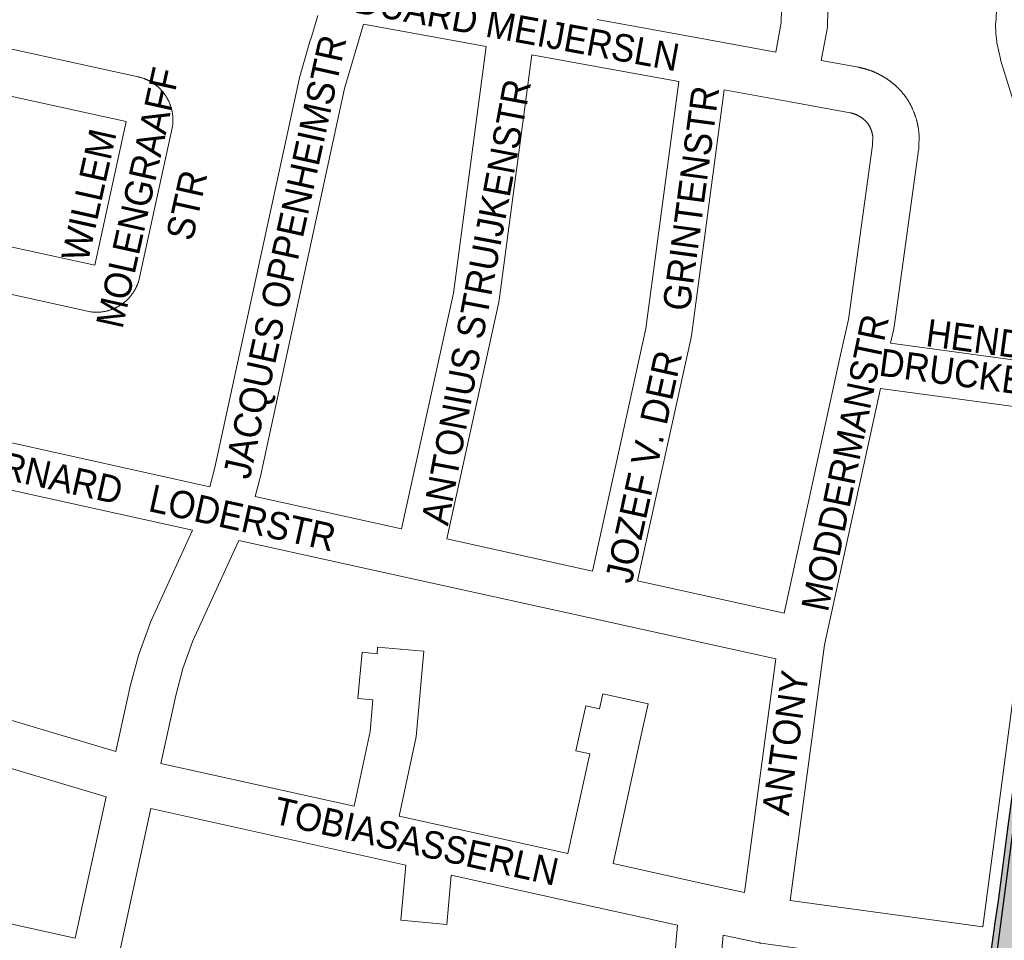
# Paper-space layout 'Layout1' of a CAD drawing. Header units: metres. Extents: x 123097 to 144122, y 392739 to 407589.
# Tile 258 of 510: x 131886 to 132163, y 397624 to 397883. Entities that reach past the tile are written whole.
import ezdxf
from ezdxf.enums import TextEntityAlignment as Align

# ---------------------------------------------------------------- set-up
doc = ezdxf.new("R2010")
doc.units = ezdxf.units.M
doc.header["$MEASUREMENT"] = 0
for name, color, linetype, lineweight in [('gs-anno-wegen algemeen tekst', 7, 'Continuous', 0), ('gs-knt-aanvullende hoofdweg', 7, 'Continuous', 0), ('gs-knt-wegen algemeen', 7, 'Continuous', 0), ('ir-ARC-asfalt-hoofdwegen-te inspecteren', 5, 'Continuous', 0), ('ir-ARC-fietspaden naastliggend- te inspecteren', 1, 'Continuous', 0)]:
    doc.layers.add(name, color=color, linetype=linetype, lineweight=lineweight)
doc.styles.add('Style-Arial', font='arial.ttf')

psp = doc.layouts.get("Layout1")

# ---------------------------------------------------------------- hatches: boundary and pattern name
at = {"layer": 'ir-ARC-asfalt-hoofdwegen-te inspecteren', "linetype": 'Continuous', "lineweight": 13}
psp.add_hatch(color=5, dxfattribs=at).paths.add_polyline_path([(132155.919, 397583.968), (132159.66, 397583.468), (132159.915, 397585.34), (132160.685, 397591.256), (132162.045, 397601.456), (132162.421, 397604.279), (132163.38, 397611.47), (132163.801, 397612.656), (132164.774, 397613.456), (132166.019, 397613.64), (132167.1, 397613.49), (132168.705, 397625.365), (132167.669, 397625.5), (132166.478, 397626.061), (132165.722, 397627.139), (132165.6, 397628.45), (132178.022, 397722.22), (132178.429, 397725.289), (132178.598, 397726.582), (132180.556, 397741.287), (132177.499, 397741.681), (132173.339, 397710.957), (132168.199, 397673.252), (132165.951, 397655.274), (132157.398, 397590.206), (132156.242, 397585.792)], flags=0)
at = {"layer": 'ir-ARC-fietspaden naastliggend- te inspecteren', "linetype": 'Continuous', "lineweight": 30}
psp.add_hatch(color=1, dxfattribs=at).paths.add_polyline_path([(132154.969, 397585.864), (132155.062, 397585.956), (132156.242, 397585.792), (132157.398, 397590.206), (132157.588, 397591.648), (132165.951, 397655.274), (132168.199, 397673.252), (132173.339, 397710.957), (132177.499, 397741.681), (132175.818, 397741.897), (132172.481, 397717.25), (132169.344, 397692.153), (132164.383, 397655.675), (132161.598, 397634.674), (132160.716, 397628.538), (132158.416, 397612.047), (132157.671, 397606.7), (132155.355, 397589.552), (132155.185, 397589.05), (132152.379, 397586.235)], flags=0)

# ---------------------------------------------------------------- linework, layer by layer
at = {"layer": 'gs-knt-aanvullende hoofdweg', "color": 7, "linetype": 'Continuous', "flags": 128}
psp.add_lwpolyline([(131742.811, 397658.435), (131768.937, 397653.147), (131777.478, 397651.419), (131777.482, 397651.418), (131777.557, 397651.402), (131819.778, 397642.404), (131819.841, 397642.39), (131872.593, 397630.677), (131901.883, 397624.173)], dxfattribs=at)
at = {"layer": 'gs-knt-wegen algemeen', "color": 7, "linetype": 'Continuous', "flags": 128}
for points in [[(132171.218, 397842.615), (132162.39, 397870.964), (132162.313, 397871.233), (132162.247, 397871.505), (132161.34, 397875.643), (132161.291, 397875.887), (132161.252, 397876.132), (132161.222, 397876.378), (132161.003, 397878.53), (132160.984, 397878.77), (132160.973, 397879.01), (132160.918, 397881.011), (132160.915, 397881.239), (132160.921, 397881.467), (132160.935, 397881.695), (132161.189, 397884.96), (132161.209, 397885.178), (132161.237, 397885.396), (132161.273, 397885.612), (132166.129, 397912.491)], [(132114.269, 397909.762), (132113.602, 397880.94), (132113.591, 397880.681), (132113.57, 397880.423), (132113.538, 397880.166), (132113.496, 397879.91), (132111.862, 397871.051)], [(132048.814, 397882.549), (132080.169, 397876.831), (132099.053, 397873.387), (132100.598, 397881.761), (132101.103, 397903.604)], [(131939.766, 397751.165), (131941.224, 397756.583), (131964.997, 397866.138), (131965.048, 397866.355), (131965.107, 397866.571), (131968.136, 397877.012), (131968.155, 397877.078), (131970.166, 397883.744)], [(131983.034, 397881.32), (131980.631, 397873.351), (131977.673, 397863.158), (131953.914, 397753.665), (131953.878, 397753.509), (131953.838, 397753.354), (131952.494, 397748.361)], [(132017.545, 397875.018), (131983.034, 397881.32)], [(131877.065, 397875.748), (131919.566, 397866.467), (131919.701, 397866.437), (131919.837, 397866.405), (131919.971, 397866.371), (131920.104, 397866.337), (131920.238, 397866.301), (131920.372, 397866.263), (131920.505, 397866.224), (131920.637, 397866.184), (131920.769, 397866.141), (131920.901, 397866.098), (131921.032, 397866.053), (131921.161, 397866.007), (131921.292, 397865.959), (131921.421, 397865.909), (131921.551, 397865.858), (131921.678, 397865.807), (131921.806, 397865.753), (131921.933, 397865.698), (131922.06, 397865.641), (131922.185, 397865.584), (131922.311, 397865.525), (131922.435, 397865.464), (131922.56, 397865.402), (131922.682, 397865.339), (131922.805, 397865.274), (131922.927, 397865.208), (131923.048, 397865.14), (131923.167, 397865.072), (131923.287, 397865.002), (131923.406, 397864.931), (131923.524, 397864.858), (131923.64, 397864.784), (131923.757, 397864.709), (131923.872, 397864.632), (131923.987, 397864.554), (131924.1, 397864.476), (131924.213, 397864.395), (131924.325, 397864.313), (131924.437, 397864.23), (131924.546, 397864.147), (131924.655, 397864.061), (131924.764, 397863.975), (131924.871, 397863.887), (131924.976, 397863.799), (131925.082, 397863.708), (131925.186, 397863.617), (131925.29, 397863.524), (131925.391, 397863.432), (131925.493, 397863.337), (131925.593, 397863.241), (131925.692, 397863.144), (131925.789, 397863.047), (131925.886, 397862.947), (131925.982, 397862.847), (131926.077, 397862.746), (131926.17, 397862.644), (131926.263, 397862.541), (131926.354, 397862.436), (131926.444, 397862.331), (131926.533, 397862.226), (131926.62, 397862.118), (131926.707, 397862.01), (131926.793, 397861.9), (131926.876, 397861.791), (131926.959, 397861.68), (131927.041, 397861.568), (131927.122, 397861.455), (131927.2, 397861.342), (131927.278, 397861.227), (131927.355, 397861.111), (131927.43, 397860.995), (131927.504, 397860.879), (131927.577, 397860.761), (131927.648, 397860.642), (131927.718, 397860.522), (131927.787, 397860.403), (131927.854, 397860.281), (131927.921, 397860.159), (131927.985, 397860.037), (131928.048, 397859.914), (131928.11, 397859.79), (131928.171, 397859.665), (131928.23, 397859.54), (131928.288, 397859.415), (131928.344, 397859.288), (131928.399, 397859.161), (131928.453, 397859.033), (131928.505, 397858.906), (131928.556, 397858.776), (131928.605, 397858.647), (131928.653, 397858.516), (131928.699, 397858.387), (131928.744, 397858.256), (131928.788, 397858.124), (131928.83, 397857.991), (131928.871, 397857.86), (131928.91, 397857.727), (131928.948, 397857.593), (131928.984, 397857.459), (131929.018, 397857.326), (131929.052, 397857.192), (131929.083, 397857.056), (131929.114, 397856.921), (131929.142, 397856.787), (131929.17, 397856.65), (131929.195, 397856.514), (131929.22, 397856.377), (131929.242, 397856.242), (131929.263, 397856.105), (131929.283, 397855.967), (131929.301, 397855.829), (131929.318, 397855.693), (131929.333, 397855.555), (131929.346, 397855.417), (131929.358, 397855.279), (131929.369, 397855.142), (131929.378, 397855.003), (131929.385, 397854.864), (131929.391, 397854.726), (131929.395, 397854.588), (131929.398, 397854.45), (131929.4, 397854.311), (131929.399, 397854.172), (131929.398, 397854.035), (131929.394, 397853.896), (131929.389, 397853.757), (131929.383, 397853.618), (131929.375, 397853.481), (131929.355, 397853.236), (131929.326, 397852.992), (131929.287, 397852.748), (131929.24, 397852.507)], [(131993.744, 397739.294), (132008.307, 397805.612), (132017.545, 397875.018)], [(132030.367, 397872.678), (132021.177, 397803.623), (132021.135, 397803.353), (132021.082, 397803.086), (132006.459, 397736.494)], [(132071.727, 397865.136), (132040.102, 397870.903), (132030.367, 397872.678)], [(132111.862, 397871.051), (132122.35, 397869.138), (132122.421, 397869.125), (132122.547, 397869.1), (132122.673, 397869.075), (132122.798, 397869.048), (132122.922, 397869.022), (132123.046, 397868.994), (132123.171, 397868.966), (132123.296, 397868.936), (132123.419, 397868.907), (132123.543, 397868.876), (132123.667, 397868.845), (132123.791, 397868.813), (132123.913, 397868.78), (132124.037, 397868.746), (132124.16, 397868.712), (132124.283, 397868.677), (132124.405, 397868.642), (132124.528, 397868.605), (132124.65, 397868.568), (132124.772, 397868.53), (132124.893, 397868.492), (132125.015, 397868.452), (132125.136, 397868.412), (132125.258, 397868.371), (132125.377, 397868.33), (132125.498, 397868.288), (132125.619, 397868.245), (132125.739, 397868.201), (132125.858, 397868.157), (132125.977, 397868.112), (132126.097, 397868.066), (132126.216, 397868.019), (132126.334, 397867.972), (132126.452, 397867.924), (132126.571, 397867.876), (132126.689, 397867.826), (132126.805, 397867.777), (132126.923, 397867.726), (132127.04, 397867.674), (132127.157, 397867.622), (132127.272, 397867.57), (132127.388, 397867.516), (132127.504, 397867.462), (132127.62, 397867.407), (132127.734, 397867.352), (132127.849, 397867.296), (132127.963, 397867.239), (132128.078, 397867.181), (132128.19, 397867.123), (132128.304, 397867.064), (132128.417, 397867.005), (132128.53, 397866.944), (132128.641, 397866.884), (132128.753, 397866.822), (132128.865, 397866.76), (132128.976, 397866.697), (132129.086, 397866.634), (132129.197, 397866.569), (132129.307, 397866.504), (132129.417, 397866.439), (132129.525, 397866.373), (132129.634, 397866.306), (132129.743, 397866.239), (132129.851, 397866.17), (132129.958, 397866.102), (132130.065, 397866.033), (132130.173, 397865.963), (132130.279, 397865.892), (132130.384, 397865.821), (132130.49, 397865.749), (132130.595, 397865.676), (132130.7, 397865.603), (132130.804, 397865.53), (132130.908, 397865.455), (132131.011, 397865.38), (132131.114, 397865.304), (132131.216, 397865.229), (132131.318, 397865.152), (132131.42, 397865.074), (132131.521, 397864.996), (132131.621, 397864.918), (132131.721, 397864.839), (132131.821, 397864.759), (132131.921, 397864.678)], [(132047.458, 397727.45), (132062.449, 397795.62), (132071.727, 397865.136)], [(131865.199, 397822.676), (131907.428, 397813.438), (131916.213, 397853.872), (131874.224, 397863.042)], [(132084.55, 397862.798), (132075.319, 397793.627), (132075.277, 397793.357), (132075.224, 397793.09), (132060.173, 397724.646)], [(132103.106, 397859.414), (132084.55, 397862.798)], [(132131.921, 397864.678), (132132.019, 397864.598), (132132.117, 397864.516), (132132.215, 397864.434), (132132.313, 397864.351), (132132.409, 397864.268), (132132.505, 397864.184), (132132.601, 397864.099), (132132.696, 397864.014), (132132.79, 397863.929), (132132.885, 397863.843), (132132.979, 397863.756), (132133.072, 397863.669), (132133.164, 397863.582), (132133.257, 397863.493), (132133.349, 397863.404), (132133.44, 397863.314), (132133.53, 397863.225), (132133.62, 397863.134), (132133.71, 397863.043), (132133.799, 397862.951), (132133.887, 397862.86), (132133.975, 397862.767), (132134.062, 397862.674), (132134.149, 397862.58), (132134.235, 397862.487), (132134.321, 397862.392), (132134.406, 397862.296), (132134.491, 397862.2), (132134.574, 397862.105), (132134.657, 397862.008), (132134.741, 397861.911), (132134.823, 397861.813), (132134.904, 397861.715), (132134.985, 397861.617), (132135.066, 397861.517), (132135.146, 397861.417), (132135.225, 397861.318), (132135.303, 397861.217), (132135.382, 397861.116), (132135.459, 397861.014), (132135.536, 397860.913), (132135.612, 397860.811), (132135.688, 397860.708), (132135.763, 397860.604), (132135.837, 397860.501), (132135.937, 397860.357), (132136.033, 397860.211), (132136.118, 397860.076), (132136.201, 397859.942), (132136.283, 397859.807), (132136.364, 397859.672), (132136.445, 397859.536), (132136.524, 397859.399), (132136.603, 397859.262), (132136.68, 397859.124), (132136.756, 397858.985), (132136.832, 397858.847), (132136.906, 397858.707), (132136.979, 397858.568), (132137.052, 397858.427), (132137.123, 397858.286), (132137.193, 397858.144), (132137.263, 397858.002), (132137.331, 397857.859), (132137.398, 397857.717), (132137.464, 397857.573), (132137.529, 397857.429), (132137.594, 397857.284), (132137.656, 397857.14), (132137.719, 397856.994), (132137.779, 397856.849), (132137.839, 397856.702), (132137.898, 397856.556), (132137.956, 397856.408), (132138.012, 397856.261), (132138.068, 397856.113), (132138.123, 397855.965), (132138.176, 397855.816), (132138.229, 397855.667), (132138.28, 397855.517), (132138.33, 397855.368), (132138.379, 397855.217), (132138.427, 397855.067), (132138.474, 397854.916), (132138.52, 397854.765), (132138.565, 397854.613), (132138.609, 397854.461), (132138.651, 397854.309), (132138.693, 397854.157), (132138.733, 397854.003), (132138.772, 397853.851), (132138.811, 397853.697), (132138.848, 397853.544), (132138.884, 397853.389), (132138.918, 397853.236), (132138.952, 397853.081), (132138.985, 397852.927), (132139.016, 397852.771), (132139.046, 397852.617), (132139.076, 397852.461), (132139.104, 397852.306), (132139.131, 397852.15), (132139.157, 397851.994), (132139.181, 397851.838), (132139.205, 397851.682), (132139.227, 397851.525), (132139.249, 397851.369), (132139.269, 397851.212), (132139.288, 397851.055), (132139.306, 397850.898), (132139.323, 397850.741), (132139.345, 397850.476), (132139.356, 397850.21), (132139.356, 397849.944), (132139.289, 397846.57), (132139.279, 397846.314), (132139.258, 397846.058), (132139.228, 397845.804), (132132.332, 397796.139), (132132.289, 397795.87), (132132.235, 397795.604), (132131.313, 397791.511)], [(132101.387, 397715.562), (132117.04, 397787.394), (132117.05, 397787.438), (132119.473, 397798.199), (132126.279, 397847.213), (132126.329, 397849.747), (132126.313, 397849.857), (132126.295, 397849.967), (132126.276, 397850.077), (132126.255, 397850.186), (132126.233, 397850.295), (132126.21, 397850.404), (132126.185, 397850.513), (132126.159, 397850.621), (132126.132, 397850.729), (132126.103, 397850.837), (132126.073, 397850.944), (132126.041, 397851.051), (132126.008, 397851.157), (132125.974, 397851.263), (132125.938, 397851.369), (132125.901, 397851.474), (132125.863, 397851.579), (132125.824, 397851.683), (132125.783, 397851.786), (132125.741, 397851.89), (132125.697, 397851.992), (132125.652, 397852.094), (132125.606, 397852.196), (132125.559, 397852.296), (132125.511, 397852.397), (132125.461, 397852.496), (132125.41, 397852.595), (132125.357, 397852.694), (132125.304, 397852.791), (132125.249, 397852.888), (132125.193, 397852.985), (132125.136, 397853.08), (132125.077, 397853.158), (132125.018, 397853.235), (132124.957, 397853.311), (132124.896, 397853.387), (132124.833, 397853.462), (132124.77, 397853.537), (132124.706, 397853.61), (132124.642, 397853.683), (132124.576, 397853.756), (132124.51, 397853.827), (132124.442, 397853.898), (132124.374, 397853.967), (132124.305, 397854.037), (132124.236, 397854.105), (132124.165, 397854.172), (132124.094, 397854.239), (132124.022, 397854.305), (132123.949, 397854.37), (132123.875, 397854.434), (132123.801, 397854.497), (132123.726, 397854.56), (132123.651, 397854.621), (132123.574, 397854.682), (132123.498, 397854.742), (132123.42, 397854.801), (132123.341, 397854.859), (132123.262, 397854.916), (132123.183, 397854.972), (132123.102, 397855.028), (132123.021, 397855.082), (132122.939, 397855.136), (132122.857, 397855.188), (132122.774, 397855.24), (132122.691, 397855.29), (132122.607, 397855.34), (132122.523, 397855.389), (132122.437, 397855.437), (132122.352, 397855.483), (132122.265, 397855.529), (132122.179, 397855.574), (132122.092, 397855.618), (132122.004, 397855.66), (132121.916, 397855.702), (132121.827, 397855.743), (132121.738, 397855.783), (132121.649, 397855.821), (132121.558, 397855.859), (132121.468, 397855.896), (132121.377, 397855.931), (132121.286, 397855.966), (132121.194, 397855.999), (132121.102, 397856.032), (132121.01, 397856.063), (132120.917, 397856.093), (132120.824, 397856.123), (132120.731, 397856.151), (132120.637, 397856.178), (132120.543, 397856.204), (132120.448, 397856.229), (132120.354, 397856.253), (132120.259, 397856.275), (132120.164, 397856.297), (132120.068, 397856.318), (132119.973, 397856.337), (132103.112, 397859.412)], [(132103.112, 397859.412), (132103.109, 397859.413), (132103.106, 397859.414)], [(132103.112, 397859.412), (132103.109, 397859.413), (132103.106, 397859.414)], [(131929.24, 397852.507), (131920.017, 397810.055), (131919.987, 397809.922), (131919.956, 397809.789), (131919.923, 397809.657), (131919.889, 397809.527), (131919.853, 397809.396), (131919.816, 397809.265), (131919.778, 397809.134), (131919.738, 397809.005), (131919.697, 397808.875), (131919.654, 397808.746), (131919.61, 397808.617), (131919.565, 397808.49), (131919.518, 397808.363), (131919.47, 397808.235), (131919.42, 397808.109), (131919.37, 397807.984), (131919.317, 397807.858), (131919.263, 397807.733), (131919.208, 397807.608), (131919.152, 397807.486), (131919.095, 397807.363), (131919.036, 397807.24), (131918.975, 397807.118), (131918.914, 397806.998), (131918.851, 397806.877), (131918.786, 397806.757), (131918.721, 397806.638), (131918.654, 397806.521), (131918.586, 397806.403), (131918.517, 397806.286), (131918.446, 397806.17), (131918.374, 397806.055), (131918.301, 397805.941), (131918.227, 397805.827), (131918.151, 397805.714), (131918.075, 397805.603), (131917.996, 397805.491), (131917.917, 397805.381), (131917.836, 397805.271), (131917.755, 397805.163), (131917.672, 397805.055), (131917.588, 397804.948), (131917.503, 397804.842), (131917.417, 397804.738), (131917.33, 397804.634), (131917.241, 397804.531), (131917.151, 397804.429), (131917.061, 397804.328), (131916.969, 397804.228), (131916.876, 397804.129), (131916.782, 397804.03), (131916.687, 397803.934), (131916.591, 397803.838), (131916.494, 397803.743), (131916.395, 397803.649), (131916.297, 397803.557), (131916.197, 397803.465), (131916.095, 397803.374), (131915.993, 397803.284), (131915.891, 397803.196), (131915.786, 397803.109), (131915.681, 397803.022), (131915.575, 397802.937), (131915.469, 397802.854), (131915.361, 397802.771), (131915.252, 397802.689), (131915.142, 397802.609), (131915.033, 397802.53), (131914.921, 397802.452), (131914.809, 397802.375), (131914.696, 397802.3), (131914.583, 397802.226), (131914.468, 397802.153), (131914.353, 397802.081), (131914.236, 397802.01), (131914.12, 397801.941), (131914.003, 397801.873), (131913.884, 397801.806), (131913.765, 397801.741), (131913.646, 397801.677), (131913.525, 397801.614), (131913.404, 397801.552), (131913.282, 397801.492), (131913.161, 397801.434), (131913.037, 397801.376), (131912.913, 397801.32), (131912.789, 397801.265), (131912.665, 397801.211), (131912.539, 397801.159), (131912.413, 397801.108), (131912.286, 397801.059), (131912.16, 397801.011), (131912.032, 397800.964), (131911.904, 397800.919), (131911.775, 397800.875), (131911.647, 397800.833), (131911.517, 397800.792), (131911.387, 397800.752), (131911.257, 397800.713), (131911.127, 397800.677), (131910.996, 397800.641), (131910.864, 397800.607), (131910.732, 397800.575), (131910.6, 397800.544), (131910.468, 397800.514), (131910.334, 397800.486), (131910.201, 397800.459), (131910.069, 397800.433), (131909.935, 397800.409), (131909.8, 397800.387), (131909.666, 397800.366), (131909.532, 397800.346), (131909.398, 397800.328), (131909.262, 397800.312), (131909.127, 397800.296), (131908.993, 397800.283), (131908.858, 397800.271), (131908.722, 397800.26), (131908.586, 397800.25), (131908.452, 397800.243), (131908.316, 397800.236), (131908.18, 397800.231), (131908.043, 397800.228), (131907.909, 397800.226), (131907.773, 397800.226), (131907.636, 397800.227), (131907.5, 397800.229), (131907.366, 397800.233), (131907.072, 397800.25), (131906.779, 397800.28), (131906.488, 397800.323), (131906.199, 397800.379), (131862.358, 397809.97)], [(132131.313, 397791.511), (132178.172, 397785.195)], [(132128.483, 397778.754), (132112.774, 397706.669), (132103.058, 397634.786)], [(132176.489, 397772.285), (132128.483, 397778.754)], [(132157.312, 397627.366), (132169.226, 397717.443), (132169.228, 397717.46), (132173.59, 397749.769), (132176.489, 397772.285)], [(131853.939, 397770.121), (131939.766, 397751.165)], [(131934.884, 397738.91), (131851.516, 397757.322)], [(131952.494, 397748.361), (131993.744, 397739.294)], [(131913.355, 397676.639), (131917.473, 397695.406), (131917.542, 397695.688), (131919.674, 397703.678), (131919.753, 397703.951), (131919.845, 397704.22), (131922.862, 397712.532), (131922.956, 397712.776), (131923.059, 397713.015), (131934.884, 397738.91)], [(131947.888, 397736.043), (131935.011, 397707.844), (131932.18, 397700.045), (131930.16, 397692.475), (131930.159, 397692.472), (131930.158, 397692.469), (131925.961, 397673.341)], [(132099.104, 397702.733), (132051.016, 397713.332), (131997.306, 397725.18), (131947.888, 397736.043)], [(132006.459, 397736.494), (132047.458, 397727.45)], [(132060.173, 397724.646), (132101.387, 397715.562)], [(132090.225, 397637.043), (132099.104, 397702.733)], [(131836.721, 397699.553), (131842.528, 397697.816), (131913.355, 397676.639)], [(131910.561, 397663.885), (131846.471, 397683.048)], [(131901.883, 397624.173), (131910.561, 397663.885)], [(131923.175, 397660.622), (131914.596, 397621.361)], [(132103.058, 397634.786), (132157.312, 397627.366)]]:
    psp.add_lwpolyline(points, dxfattribs=at)
for points in [[(131925.961, 397673.341), (131980.381, 397661.259), (131984.871, 397682.309), (131985.664, 397691.222), (131981.446, 397691.622, -0.3839081), (131981.438, 397691.633), (131982.666, 397704.575, -0.3839066), (131982.677, 397704.584), (131986.82, 397704.191), (131986.985, 397706.044, -0.3839999), (131986.995, 397706.053), (131999.945, 397704.899, -0.3839947), (131999.953, 397704.889), (131997.804, 397680.76), (131997.776, 397680.499), (131997.736, 397680.239), (131997.687, 397679.98), (131993.094, 397658.444), (132003.295, 397656.19), (132040.565, 397647.956), (132046.683, 397675.974), (132042.77, 397676.838, -0.3693384), (132042.763, 397676.849), (132045.567, 397689.545, -0.3693379), (132045.578, 397689.552), (132049.461, 397688.694), (132050.376, 397692.884, -0.3694732), (132050.387, 397692.892), (132063.089, 397690.118, -0.36947), (132063.096, 397690.107), (132060.789, 397679.541), (132053.277, 397645.142), (132079.778, 397639.261), (132090.225, 397637.043)], [(132155.606, 397614.458), (132094.854, 397622.767), (132094.618, 397622.805), (132094.549, 397622.816), (132094.543, 397622.817), (132094.384, 397622.849), (132084.229, 397625.005), (132082.569, 397606.391, -0.3839946), (132082.559, 397606.383), (132069.609, 397607.537, -0.3839942), (132069.601, 397607.548), (132071.405, 397627.782), (132044.126, 397633.836), (132007.717, 397641.879), (132006.484, 397628.054, -0.3839941), (132006.474, 397628.046), (131993.524, 397629.201, -0.3839935), (131993.516, 397629.211), (131994.898, 397644.711), (131983.975, 397647.124), (131983.968, 397647.126), (131923.175, 397660.622)]]:
    psp.add_lwpolyline(points, format="xyb", dxfattribs=at)
at = {"layer": 'ir-ARC-asfalt-hoofdwegen-te inspecteren', "color": 5, "linetype": 'Continuous', "lineweight": 13, "flags": 128}
psp.add_lwpolyline([(132165.951, 397655.274), (132157.398, 397590.206), (132156.242, 397585.792), (132155.919, 397583.968), (132159.66, 397583.468), (132159.915, 397585.34), (132160.685, 397591.256), (132162.045, 397601.456), (132162.421, 397604.279), (132163.38, 397611.47)], dxfattribs=at)
at = {"layer": 'ir-ARC-fietspaden naastliggend- te inspecteren', "color": 1, "linetype": 'Continuous', "lineweight": 30}
psp.add_lwpolyline([(132154.969, 397585.864), (132155.062, 397585.956), (132156.242, 397585.792), (132157.398, 397590.206), (132157.588, 397591.648), (132165.951, 397655.274), (132168.199, 397673.252), (132173.339, 397710.957), (132177.499, 397741.681), (132175.818, 397741.897), (132172.481, 397717.25), (132169.344, 397692.153), (132164.383, 397655.675), (132161.598, 397634.674), (132160.716, 397628.538), (132158.416, 397612.047), (132157.671, 397606.7), (132155.355, 397589.552), (132155.185, 397589.05), (132152.379, 397586.235)], close=True, dxfattribs=at)

# ---------------------------------------------------------------- texts
at = {"layer": 'gs-anno-wegen algemeen tekst', "color": 7, "style": 'Style-Arial', "width": 0.909091}
for s, rotation, p in [(' EDUARD MEIJERSLN', 349.65152, (132021.731, 397880.907)), ('JACQUES OPPENHEIMSTR', 77.5899, (131960.863, 397815.863)), ('HENDRIK', 352.3455, (132163.299, 397791.659)), ('DRUCKERSTR', 352.3455, (132161.967, 397781.748)), ('BERNARD   LODERSTR', 347.5731, (131921.663, 397748.418)), ('ANTONY', 82.02786, (132101.725, 397679.143)), ('TOBIASASSERLN', 347.5135, (131997.861, 397651.45))]:
    psp.add_text(s, height=7.7, rotation=rotation, dxfattribs=at).set_placement(p, align=Align.MIDDLE_CENTER)
at = {"layer": 'gs-anno-wegen algemeen tekst', "color": 7, "char_height": 7.7, "attachment_point": 5, "line_spacing_factor": 0.6, "style": 'Style-Arial'}
for s, insert, rotation in [('\\H1x;\\W0.909091;MOLENGRAAFF', (131919.53, 397832.469), 77.46409), ('\\H1x;\\W0.909091;ANTONIUS STRUIJKENSTR', (132014.763, 397803.11), 79.38034), ('\\H1x;\\W0.909091;GRINTENSTR', (132075.206, 397832.288), 82.39809), ('\\H1x;\\W0.909091;WILLEM', (131905.753, 397833.218), 77.46409), ('\\H1x;\\W0.909091;STR', (131933.302, 397830.349), 77.46409), ('\\H1x;\\W0.909091;MODDERMANSTR', (132118.591, 397757.907), 78.25322), ('\\H1x;\\W0.909091;JOZEF V. DER', (132061.895, 397756.813), 77.59754)]:
    psp.add_mtext(s, dxfattribs=dict(at, insert=insert, rotation=rotation))

doc.saveas('drawing.dxf')
